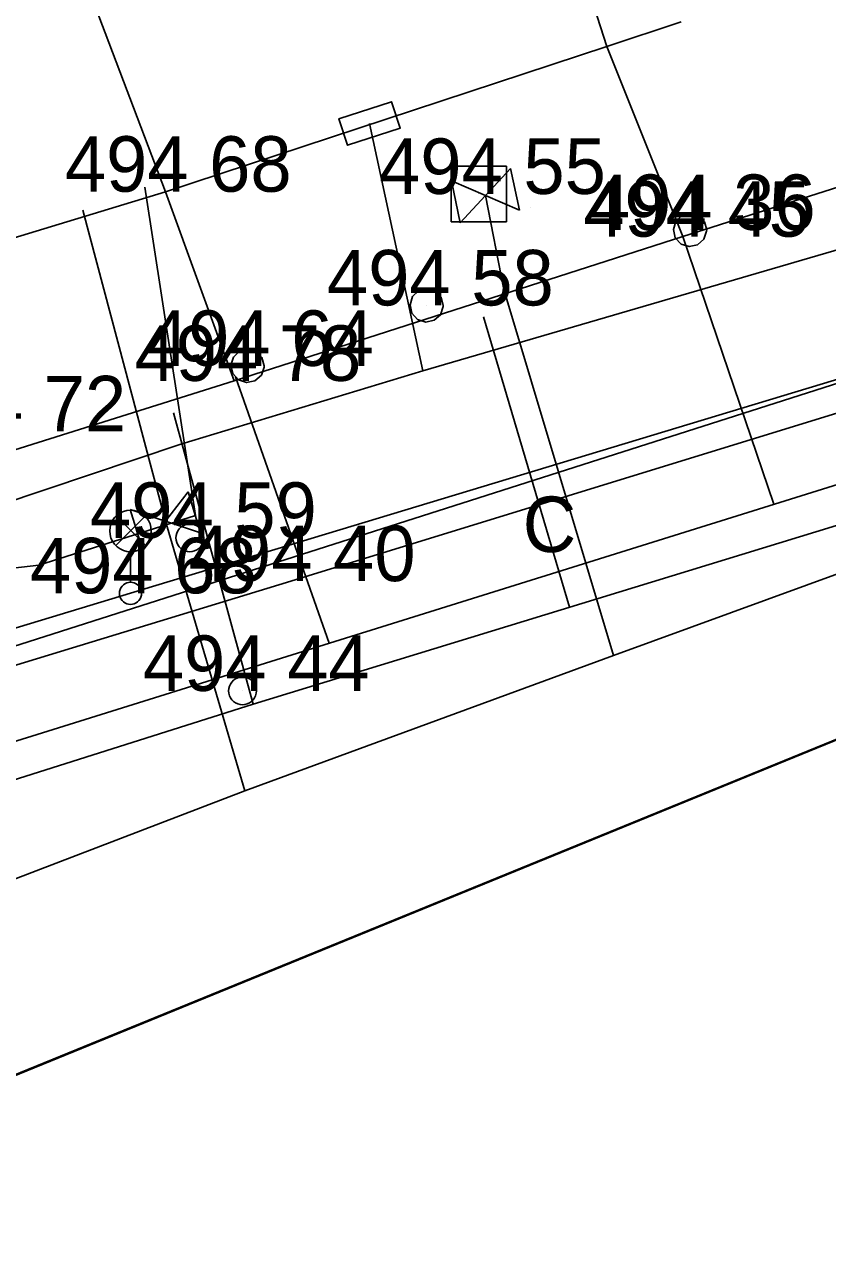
# Model space of a CAD drawing. Extents: x -695326 to -694942, y -1122979 to -1122738.
# Drawn here: x -695102.7 to -695088.22, y -1122949.89 to -1122927.72 of the extents above; entities that cross this region are included whole.
import ezdxf

# ---------------------------------------------------------------- set-up
doc = ezdxf.new("R2010")
doc.units = 0
for name, color, linetype in [('Budovy', 7, 'Continuous'), ('Level 26', 7, 'Continuous'), ('Level 29', 7, 'Continuous'), ('Level 30', 7, 'Continuous'), ('Level 35', 7, 'Continuous'), ('Level 36', 7, 'Continuous'), ('Level 38', 7, 'Continuous'), ('Level 42', 7, 'Continuous'), ('Level 44', 7, 'Continuous'), ('Level 45', 7, 'Continuous'), ('Level 48', 7, 'Continuous'), ('Level 51', 7, 'Continuous'), ('Level 53', 7, 'Continuous'), ('Rozhraní ploch', 7, 'Continuous')]:
    doc.layers.add(name, color=color, linetype=linetype)

msp = doc.modelspace()

# ---------------------------------------------------------------- linework, layer by layer
at = {"layer": 'Budovy'}
for p, q in [((-695092.198, -1122928.11), (-695096.14, -1122916.07)), ((-695100.16, -1122930.73), (-695104.74, -1122918.63)), ((-695090.83, -1122931.54), (-695092.198, -1122928.11)), ((-695098.92, -1122934.14), (-695100.16, -1122930.73))]:
    msp.add_line(p, q, dxfattribs=at)
for points in [[(-695090.86, -1122927.67), (-695092.198, -1122928.11), (-695100.16, -1122930.73)], [(-695079.71, -1122928), (-695090.83, -1122931.54), (-695098.92, -1122934.14), (-695110.716, -1122937.846), (-695110.85, -1122937.94), (-695111.61, -1122938.1), (-695114.15, -1122938.88), (-695115.53, -1122939.26), (-695118.09, -1122940.06), (-695119.41, -1122940.45), (-695122, -1122941.3), (-695122.89, -1122941.6), (-695123.98, -1122941.87), (-695126.43, -1122942.62), (-695127.9, -1122943.06), (-695131.24, -1122944.1), (-695132.25, -1122944.47), (-695132.43, -1122944.22), (-695135.83, -1122944.84), (-695136.49, -1122944.96), (-695139.66, -1122945.47), (-695140.32, -1122945.55), (-695143.21, -1122945.96), (-695143.91, -1122946.04)], [(-695100.16, -1122930.73), (-695108.8, -1122933.36), (-695108.847, -1122933.21)], [(-695090.4, -1122931.42), (-695090.439, -1122931.271), (-695090.547, -1122931.162), (-695090.695, -1122931.12), (-695090.844, -1122931.157), (-695090.955, -1122931.262), (-695091, -1122931.409), (-695090.966, -1122931.559), (-695090.862, -1122931.673), (-695090.716, -1122931.72), (-695090.566, -1122931.688), (-695090.45, -1122931.587), (-695090.401, -1122931.441), (-695090.4, -1122931.42)], [(-695095.15, -1122932.78), (-695095.189, -1122932.631), (-695095.297, -1122932.522), (-695095.445, -1122932.48), (-695095.594, -1122932.517), (-695095.705, -1122932.622), (-695095.75, -1122932.769), (-695095.716, -1122932.919), (-695095.612, -1122933.033), (-695095.466, -1122933.08), (-695095.316, -1122933.048), (-695095.2, -1122932.947), (-695095.151, -1122932.801), (-695095.15, -1122932.78)], [(-695098.38, -1122933.87), (-695098.419, -1122933.721), (-695098.527, -1122933.612), (-695098.675, -1122933.57), (-695098.824, -1122933.607), (-695098.935, -1122933.712), (-695098.98, -1122933.859), (-695098.946, -1122934.009), (-695098.842, -1122934.123), (-695098.696, -1122934.17), (-695098.546, -1122934.138), (-695098.43, -1122934.037), (-695098.381, -1122933.891), (-695098.38, -1122933.87)]]:
    msp.add_lwpolyline(points, dxfattribs=at)
at = {"layer": 'Level 26'}
msp.add_line((-695100.79, -1122937.97), (-695100.79, -1122937.97), dxfattribs=at)
for points in [[(-695100.415, -1122936.845), (-695100.421, -1122936.78), (-695100.438, -1122936.717), (-695100.465, -1122936.657), (-695100.503, -1122936.604), (-695100.549, -1122936.558), (-695100.602, -1122936.52), (-695100.662, -1122936.493), (-695100.725, -1122936.476), (-695100.79, -1122936.47), (-695100.855, -1122936.476), (-695100.918, -1122936.493), (-695100.977, -1122936.52), (-695101.031, -1122936.558), (-695101.077, -1122936.604), (-695101.115, -1122936.657), (-695101.142, -1122936.717), (-695101.159, -1122936.78), (-695101.165, -1122936.845), (-695101.159, -1122936.91), (-695101.142, -1122936.973), (-695101.115, -1122937.032), (-695101.077, -1122937.086), (-695101.031, -1122937.132), (-695100.977, -1122937.17), (-695100.918, -1122937.197), (-695100.855, -1122937.214), (-695100.79, -1122937.22), (-695100.725, -1122937.214), (-695100.662, -1122937.197), (-695100.602, -1122937.17), (-695100.549, -1122937.132), (-695100.503, -1122937.086), (-695100.465, -1122937.032), (-695100.438, -1122936.973), (-695100.421, -1122936.91), (-695100.415, -1122936.845)], [(-695101.054, -1122937.108), (-695100.526, -1122936.58)], [(-695100.518, -1122937.105), (-695101.046, -1122936.576)], [(-695100.79, -1122937.77), (-695100.79, -1122937.22)], [(-695100.59, -1122937.97), (-695100.593, -1122937.935), (-695100.602, -1122937.902), (-695100.617, -1122937.87), (-695100.637, -1122937.841), (-695100.661, -1122937.817), (-695100.69, -1122937.797), (-695100.722, -1122937.782), (-695100.755, -1122937.773), (-695100.79, -1122937.77), (-695100.825, -1122937.773), (-695100.858, -1122937.782), (-695100.89, -1122937.797), (-695100.919, -1122937.817), (-695100.943, -1122937.841), (-695100.963, -1122937.87), (-695100.978, -1122937.902), (-695100.987, -1122937.935), (-695100.99, -1122937.97), (-695100.987, -1122938.005), (-695100.978, -1122938.038), (-695100.963, -1122938.07), (-695100.943, -1122938.099), (-695100.919, -1122938.123), (-695100.89, -1122938.143), (-695100.858, -1122938.158), (-695100.825, -1122938.167), (-695100.79, -1122938.17), (-695100.755, -1122938.167), (-695100.722, -1122938.158), (-695100.69, -1122938.143), (-695100.661, -1122938.123), (-695100.637, -1122938.099), (-695100.617, -1122938.07), (-695100.602, -1122938.038), (-695100.593, -1122938.005), (-695100.59, -1122937.97)]]:
    msp.add_lwpolyline(points, dxfattribs=at)
at = {"layer": 'Level 29'}
for p, q in [((-695099.72, -1122936.97), (-695099.72, -1122936.97)), ((-695098.77, -1122939.73), (-695098.77, -1122939.73))]:
    msp.add_line(p, q, dxfattribs=at)
for points in [[(-695099.47, -1122936.97), (-695099.474, -1122936.927), (-695099.485, -1122936.884), (-695099.503, -1122936.845), (-695099.528, -1122936.809), (-695099.559, -1122936.778), (-695099.595, -1122936.753), (-695099.634, -1122936.735), (-695099.677, -1122936.724), (-695099.72, -1122936.72), (-695099.763, -1122936.724), (-695099.806, -1122936.735), (-695099.845, -1122936.753), (-695099.881, -1122936.778), (-695099.912, -1122936.809), (-695099.937, -1122936.845), (-695099.955, -1122936.884), (-695099.966, -1122936.927), (-695099.97, -1122936.97), (-695099.966, -1122937.013), (-695099.955, -1122937.056), (-695099.937, -1122937.095), (-695099.912, -1122937.131), (-695099.881, -1122937.162), (-695099.845, -1122937.187), (-695099.806, -1122937.205), (-695099.763, -1122937.216), (-695099.72, -1122937.22), (-695099.677, -1122937.216), (-695099.634, -1122937.205), (-695099.595, -1122937.187), (-695099.559, -1122937.162), (-695099.528, -1122937.131), (-695099.503, -1122937.095), (-695099.485, -1122937.056), (-695099.474, -1122937.013), (-695099.47, -1122936.97)], [(-695098.52, -1122939.73), (-695098.524, -1122939.687), (-695098.535, -1122939.644), (-695098.553, -1122939.605), (-695098.578, -1122939.569), (-695098.609, -1122939.538), (-695098.645, -1122939.513), (-695098.684, -1122939.495), (-695098.727, -1122939.484), (-695098.77, -1122939.48), (-695098.813, -1122939.484), (-695098.856, -1122939.495), (-695098.895, -1122939.513), (-695098.931, -1122939.538), (-695098.962, -1122939.569), (-695098.987, -1122939.605), (-695099.005, -1122939.644), (-695099.016, -1122939.687), (-695099.02, -1122939.73), (-695099.016, -1122939.773), (-695099.005, -1122939.816), (-695098.987, -1122939.855), (-695098.962, -1122939.891), (-695098.931, -1122939.922), (-695098.895, -1122939.947), (-695098.856, -1122939.965), (-695098.813, -1122939.976), (-695098.77, -1122939.98), (-695098.727, -1122939.976), (-695098.684, -1122939.965), (-695098.645, -1122939.947), (-695098.609, -1122939.922), (-695098.578, -1122939.891), (-695098.553, -1122939.855), (-695098.535, -1122939.816), (-695098.524, -1122939.773), (-695098.52, -1122939.73)]]:
    msp.add_lwpolyline(points, dxfattribs=at)
at = {"layer": 'Level 30'}
msp.add_line((-695094.51, -1122930.77), (-695094.51, -1122930.77), dxfattribs=at)
for points in [[(-695094.01, -1122930.27), (-695095.01, -1122930.27)], [(-695095.01, -1122930.27), (-695095.01, -1122931.27)], [(-695094.01, -1122931.27), (-695094.01, -1122930.27)], [(-695095.01, -1122931.27), (-695094.01, -1122931.27)]]:
    msp.add_lwpolyline(points, dxfattribs=at)
at = {"layer": 'Level 35'}
for p, q in [((-695089.188, -1122936.364), (-695090.83, -1122931.54)), ((-695092.874, -1122938.222), (-695094.424, -1122932.986)), ((-695097.207, -1122938.868), (-695098.894, -1122934.066)), ((-695098.58, -1122939.97), (-695100.015, -1122934.718))]:
    msp.add_line(p, q, dxfattribs=at)
for points in [[(-695122.183, -1122978.845), (-695130.45, -1122957.93), (-695095.39, -1122943.61), (-695072.77, -1122934.37), (-695099.42, -1122862.69)], [(-695131.247, -1122978.864), (-695132.65, -1122975.94), (-695157.61, -1122969.63), (-695140.47, -1122958.8), (-695136.63, -1122948.53), (-695119.01, -1122943.49), (-695100.79, -1122937.97), (-695082.69, -1122932.49), (-695067.48, -1122925.68), (-695054.28, -1122919.15), (-695039.04, -1122911.54), (-695024.78, -1122904.45), (-695010.56, -1122897.35), (-694996.02, -1122890.13), (-694983.12, -1122883.66), (-694965.65, -1122874.99), (-694952.69, -1122868.61), (-694948.627, -1122866.586)]]:
    msp.add_lwpolyline(points, dxfattribs=at)
at = {"layer": 'Level 36'}
for p, q in [((-695095.52, -1122933.96), (-695096.48, -1122929.5)), ((-695100.16, -1122936.67), (-695101.65, -1122931.06)), ((-695086.86, -1122931.43), (-695095.52, -1122933.96)), ((-695098.73, -1122941.53), (-695100.16, -1122936.67))]:
    msp.add_line(p, q, dxfattribs=at)
for points in [[(-695117.36, -1122942.2), (-695110.18, -1122940.29), (-695105.74, -1122937.84), (-695102.44, -1122937.46), (-695099.62, -1122936.57), (-695100.53, -1122930.65)], [(-695092.08, -1122939.09), (-695094.06, -1122932.49), (-695094.39, -1122930.8)], [(-695095.52, -1122933.96), (-695099.88, -1122935.28), (-695107.21, -1122937.74)], [(-695134.34, -1122973.03), (-695133.962, -1122972.86), (-695138.962, -1122954.566), (-695138.77, -1122954.48), (-695126.25, -1122948.73), (-695098.58, -1122939.97), (-695083.17, -1122935.25)], [(-695134.55, -1122961.53), (-695132.51, -1122957.25), (-695132.03, -1122956.26), (-695129.88, -1122955.26), (-695122.6, -1122951.79), (-695118.68, -1122949.8), (-695111.26, -1122946.33), (-695098.73, -1122941.53), (-695092.08, -1122939.09), (-695082.99, -1122935.78)]]:
    msp.add_lwpolyline(points, dxfattribs=at)
at = {"layer": 'Level 38'}
msp.add_lwpolyline([(-695082.58, -1122934.3), (-695132.114, -1122949.771), (-695137.17, -1122949.78)], dxfattribs=at)
at = {"layer": 'Level 42'}
msp.add_line((-695072.77, -1122934.36), (-695130.4, -1122957.89), dxfattribs=at)
at = {"layer": 'Level 44'}
msp.add_line((-695096.48, -1122929.5), (-695096.48, -1122929.5), dxfattribs=at)
msp.add_lwpolyline([(-695096.879, -1122929.893), (-695095.927, -1122929.584), (-695096.081, -1122929.107), (-695097.033, -1122929.416), (-695096.879, -1122929.893)], dxfattribs=at)
msp.add_lwpolyline([(-695095.927, -1122929.584), (-695096.879, -1122929.893), (-695097.033, -1122929.416), (-695096.081, -1122929.107)], close=True, dxfattribs=at)
at = {"layer": 'Level 45'}
for p, q in [((-695094.39, -1122930.8), (-695094.39, -1122930.8)), ((-695093.576, -1122931.017), (-695093.576, -1122931.017)), ((-695100.16, -1122936.67), (-695100.16, -1122936.67)), ((-695099.331, -1122936.815), (-695099.331, -1122936.815))]:
    msp.add_line(p, q, dxfattribs=at)
for points in [[(-695093.937, -1122930.31), (-695094.843, -1122931.29)], [(-695093.937, -1122930.31), (-695093.777, -1122931.064)], [(-695095.003, -1122930.536), (-695094.843, -1122931.29)], [(-695093.777, -1122931.064), (-695095.003, -1122930.536)], [(-695099.752, -1122936.143), (-695100.568, -1122937.197)], [(-695099.752, -1122936.143), (-695099.527, -1122936.879)], [(-695100.793, -1122936.461), (-695100.568, -1122937.197)], [(-695099.527, -1122936.879), (-695100.793, -1122936.461)]]:
    msp.add_lwpolyline(points, dxfattribs=at)
at = {"layer": 'Level 51'}
for p, q in [((-695100.16, -1122930.73), (-695100.16, -1122930.73)), ((-695094.51, -1122930.77), (-695094.51, -1122930.77)), ((-695090.83, -1122931.54), (-695090.83, -1122931.54)), ((-695090.7, -1122931.42), (-695090.7, -1122931.42)), ((-695095.45, -1122932.78), (-695095.45, -1122932.78)), ((-695098.68, -1122933.87), (-695098.68, -1122933.87)), ((-695098.92, -1122934.14), (-695098.92, -1122934.14)), ((-695099.72, -1122936.97), (-695099.72, -1122936.97)), ((-695097.9, -1122937.75), (-695097.9, -1122937.75)), ((-695100.79, -1122937.97), (-695100.79, -1122937.97)), ((-695098.77, -1122939.73), (-695098.77, -1122939.73))]:
    msp.add_line(p, q, dxfattribs=at)
at = {"layer": 'Level 53'}
msp.add_line((-695080.16, -1122931.66), (-695117.44, -1122943.58), dxfattribs=at)
at = {"layer": 'Rozhraní ploch'}
msp.add_lwpolyline([(-695078.88, -1122927.75), (-695078.67, -1122928.75), (-695079.45, -1122931.14), (-695081.55, -1122932.72), (-695097.9, -1122937.75), (-695120.76, -1122944.73), (-695134.78, -1122948.87), (-695138.25, -1122948.9), (-695141.57, -1122948.15), (-695143.91, -1122946.04)], dxfattribs=at)

# ---------------------------------------------------------------- texts
at = {"layer": 'Level 48'}
msp.add_text('C', height=1, dxfattribs=at).set_placement((-695093.718, -1122937.226))
at = {"layer": 'Level 53'}
for s, p in [('494 68', (-695101.974, -1122930.73)), ('494 55', (-695096.308, -1122930.77)), ('494 36', (-695092.525, -1122931.42)), ('494 45', (-695092.628, -1122931.54)), ('494 58', (-695097.248, -1122932.78)), ('494 64', (-695100.494, -1122933.87)), ('494 78', (-695100.718, -1122934.14)), ('494 72', (-695104.958, -1122935.05)), ('494 59', (-695101.521, -1122936.97)), ('494 40', (-695099.74, -1122937.75)), ('494 68', (-695102.604, -1122937.97)), ('494 44', (-695100.568, -1122939.73))]:
    msp.add_text(s, height=1, dxfattribs=at).set_placement(p)

doc.saveas('drawing.dxf')
